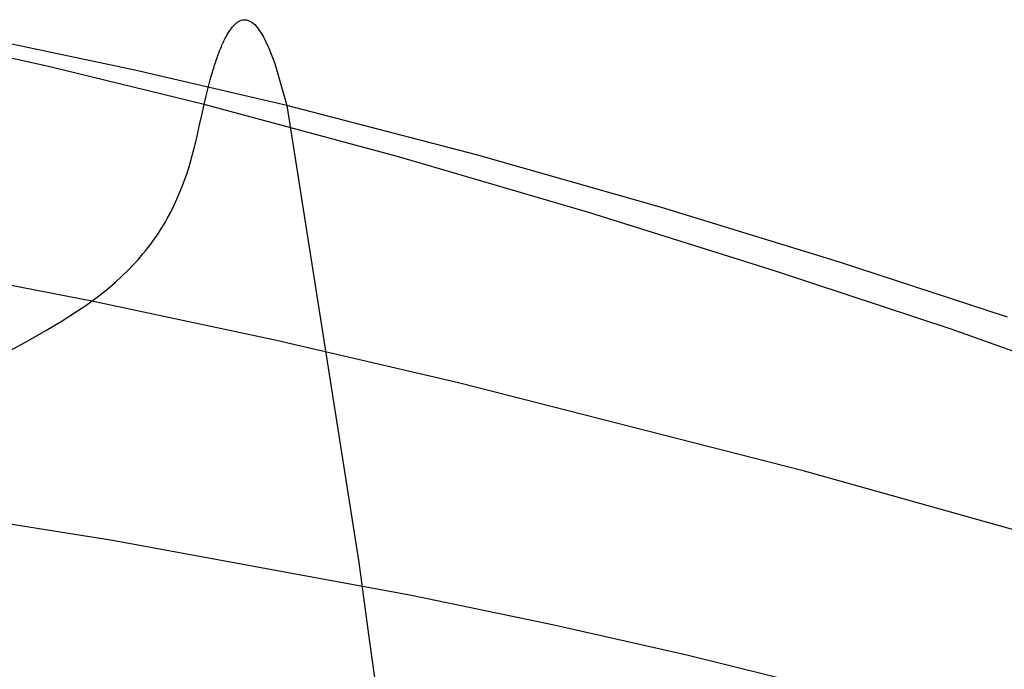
# Model space of a CAD drawing. Header units: millimetres. Extents: x -273 to 273, y -240 to 302.
# Tile 261 of 280: x 131 to 188, y 248 to 285. Entities that reach past the tile are written whole.
import ezdxf

# ---------------------------------------------------------------- set-up
doc = ezdxf.new("R2010")
doc.units = ezdxf.units.MM
doc.header["$MEASUREMENT"] = 0
doc.layers.add('IGES level 2', color=7, linetype='Continuous', true_color=0x008000)

msp = doc.modelspace()

# ---------------------------------------------------------------- linework, layer by layer
at = {"layer": 'IGES level 2', "color": 31, "true_color": 0xfabe47}
for p, q in [((143.34, 284.894, 776.105), (143.376, 284.941, 775.97)), ((143.376, 284.941, 775.97), (143.412, 284.987, 775.83)), ((143.412, 284.987, 775.83), (143.448, 285.03, 775.686)), ((143.448, 285.03, 775.686), (143.484, 285.071, 775.536)), ((143.484, 285.071, 775.536), (143.521, 285.109, 775.381)), ((143.521, 285.109, 775.381), (143.557, 285.146, 775.221)), ((143.557, 285.146, 775.221), (143.594, 285.18, 775.056)), ((143.594, 285.18, 775.056), (143.63, 285.212, 774.885)), ((143.63, 285.212, 774.885), (143.667, 285.242, 774.708)), ((143.667, 285.242, 774.708), (143.704, 285.27, 774.526)), ((143.704, 285.27, 774.526), (143.779, 285.319, 774.145)), ((143.779, 285.319, 774.145), (143.854, 285.358, 773.74)), ((143.854, 285.358, 773.74), (143.929, 285.388, 773.311)), ((143.929, 285.388, 773.311), (144.005, 285.408, 772.856)), ((144.005, 285.408, 772.856), (144.081, 285.419, 772.376)), ((144.081, 285.419, 772.376), (144.158, 285.42, 771.869)), ((144.158, 285.42, 771.869), (144.235, 285.411, 771.335)), ((144.235, 285.411, 771.335), (144.391, 285.362, 770.182)), ((144.391, 285.362, 770.182), (144.549, 285.272, 768.911)), ((144.549, 285.272, 768.911), (144.708, 285.138, 767.516)), ((144.708, 285.138, 767.516), (144.869, 284.96, 765.991)), ((144.869, 284.96, 765.991), (145.196, 284.466, 762.528)), ((132.903, 282.703, 777.004), (124.022, 284.673, 775.522)), ((137.787, 282.517, 740.885), (128.942, 284.377, 739.587)), ((142.988, 284.31, 777.204), (143.023, 284.378, 777.113)), ((143.023, 284.378, 777.113), (143.058, 284.443, 777.018)), ((143.058, 284.443, 777.018), (143.092, 284.506, 776.919)), ((143.092, 284.506, 776.919), (143.127, 284.568, 776.816)), ((143.127, 284.568, 776.816), (143.162, 284.627, 776.708)), ((143.162, 284.627, 776.708), (143.198, 284.684, 776.597)), ((143.198, 284.684, 776.597), (143.233, 284.74, 776.481)), ((143.233, 284.74, 776.481), (143.268, 284.793, 776.36)), ((143.268, 284.793, 776.36), (143.304, 284.845, 776.235)), ((143.304, 284.845, 776.235), (143.34, 284.894, 776.105)), ((145.196, 284.466, 762.528), (145.528, 283.781, 758.475)), ((142.717, 283.707, 777.799), (142.751, 283.789, 777.736)), ((142.751, 283.789, 777.736), (142.784, 283.868, 777.671)), ((142.784, 283.868, 777.671), (142.818, 283.947, 777.602)), ((142.818, 283.947, 777.602), (142.852, 284.023, 777.529)), ((142.852, 284.023, 777.529), (142.886, 284.098, 777.453)), ((142.886, 284.098, 777.453), (142.92, 284.17, 777.374)), ((142.92, 284.17, 777.374), (142.954, 284.241, 777.291)), ((142.954, 284.241, 777.291), (142.988, 284.31, 777.204)), ((145.528, 283.781, 758.475), (145.866, 282.893, 753.785)), ((142.52, 283.181, 778.111), (142.553, 283.273, 778.066)), ((142.553, 283.273, 778.066), (142.585, 283.363, 778.018)), ((142.585, 283.363, 778.018), (142.618, 283.451, 777.968)), ((142.618, 283.451, 777.968), (142.651, 283.538, 777.915)), ((142.651, 283.538, 777.915), (142.684, 283.623, 777.858)), ((142.684, 283.623, 777.858), (142.717, 283.707, 777.799)), ((141.788, 280.536, 778.628), (132.903, 282.703, 777.004)), ((142.328, 282.597, 778.33), (142.36, 282.698, 778.299)), ((142.36, 282.698, 778.299), (142.392, 282.798, 778.266)), ((142.392, 282.798, 778.266), (142.424, 282.896, 778.231)), ((142.424, 282.896, 778.231), (142.456, 282.992, 778.193)), ((142.456, 282.992, 778.193), (142.488, 283.087, 778.154)), ((142.488, 283.087, 778.154), (142.52, 283.181, 778.111)), ((145.866, 282.893, 753.785), (146.556, 280.474, 742.304)), ((146.556, 280.474, 742.304), (137.787, 282.517, 740.885)), ((142.142, 281.958, 778.476), (142.204, 282.177, 778.434)), ((142.204, 282.177, 778.434), (142.235, 282.284, 778.411)), ((142.235, 282.284, 778.411), (142.266, 282.39, 778.386)), ((142.266, 282.39, 778.386), (142.297, 282.494, 778.359)), ((142.297, 282.494, 778.359), (142.328, 282.597, 778.33)), ((141.962, 281.27, 778.568), (142.022, 281.505, 778.542)), ((142.022, 281.505, 778.542), (142.082, 281.734, 778.512)), ((142.082, 281.734, 778.512), (142.142, 281.958, 778.476)), ((141.788, 280.536, 778.628), (141.903, 281.03, 778.591)), ((141.903, 281.03, 778.591), (141.962, 281.27, 778.568)), ((141.652, 279.92, 778.662), (141.788, 280.536, 778.628)), ((152.99, 277.524, 780.871), (141.788, 280.536, 778.628)), ((146.556, 280.474, 742.304), (150.7, 254.156, 626.454)), ((157.495, 277.639, 744.262), (146.556, 280.474, 742.304)), ((141.513, 279.279, 778.685), (141.652, 279.92, 778.662)), ((141.364, 278.618, 778.693), (141.513, 279.279, 778.685)), ((141.198, 277.937, 778.684), (141.364, 278.618, 778.693)), ((141.008, 277.239, 778.654), (141.106, 277.59, 778.672)), ((141.106, 277.59, 778.672), (141.198, 277.937, 778.684)), ((164.025, 274.29, 783.271), (152.99, 277.524, 780.871)), ((168.16, 274.597, 746.352), (157.495, 277.639, 744.262)), ((140.901, 276.885, 778.631), (141.008, 277.239, 778.654)), ((140.661, 276.168, 778.566), (140.786, 276.528, 778.602)), ((140.786, 276.528, 778.602), (140.901, 276.885, 778.631)), ((140.526, 275.805, 778.523), (140.661, 276.168, 778.566)), ((140.222, 275.074, 778.414), (140.38, 275.441, 778.472)), ((140.38, 275.441, 778.472), (140.526, 275.805, 778.523)), ((139.865, 274.336, 778.274), (140.05, 274.706, 778.349)), ((140.05, 274.706, 778.349), (140.222, 275.074, 778.414)), ((139.664, 273.966, 778.191), (139.865, 274.336, 778.274)), ((174.719, 270.939, 785.751), (164.025, 274.29, 783.271)), ((178.409, 271.447, 748.508), (168.16, 274.597, 746.352)), ((139.334, 273.409, 778.05), (139.448, 273.594, 778.099)), ((139.448, 273.594, 778.099), (139.558, 273.78, 778.146)), ((139.558, 273.78, 778.146), (139.664, 273.966, 778.191)), ((138.966, 272.852, 777.886), (139.093, 273.037, 777.943)), ((139.093, 273.037, 777.943), (139.216, 273.223, 777.998)), ((139.216, 273.223, 777.998), (139.334, 273.409, 778.05)), ((138.556, 272.295, 777.7), (138.697, 272.48, 777.764)), ((138.697, 272.48, 777.764), (138.834, 272.666, 777.827)), ((138.834, 272.666, 777.827), (138.966, 272.852, 777.886)), ((138.102, 271.74, 777.489), (138.259, 271.925, 777.562)), ((138.259, 271.925, 777.562), (138.41, 272.11, 777.632)), ((138.41, 272.11, 777.632), (138.556, 272.295, 777.7)), ((137.423, 271.005, 777.168), (137.774, 271.372, 777.334)), ((137.774, 271.372, 777.334), (137.941, 271.556, 777.413)), ((137.941, 271.556, 777.413), (138.102, 271.74, 777.489)), ((188.097, 268.288, 750.666), (178.409, 271.447, 748.508)), ((135.313, 269.207, 776.149), (126.862, 270.84, 774.455)), ((137.05, 270.641, 776.99), (137.423, 271.005, 777.168)), ((184.9, 267.575, 788.234), (174.719, 270.939, 785.751)), ((136.232, 269.918, 776.596), (136.653, 270.278, 776.799)), ((136.653, 270.278, 776.799), (137.05, 270.641, 776.99)), ((135.786, 269.561, 776.379), (136.232, 269.918, 776.596)), ((134.911, 268.923, 775.953), (135.313, 269.207, 776.149)), ((135.313, 269.207, 776.149), (135.786, 269.561, 776.379)), ((145.962, 266.942, 778.476), (135.313, 269.207, 776.149)), ((134.058, 268.36, 775.53), (134.492, 268.641, 775.747)), ((134.492, 268.641, 775.747), (134.911, 268.923, 775.953)), ((132.667, 267.517, 774.807), (133.608, 268.079, 775.302)), ((133.608, 268.079, 775.302), (134.058, 268.36, 775.53)), ((131.676, 266.951, 774.258), (132.667, 267.517, 774.807)), ((216.99, 256.104, 796.691), (184.9, 267.575, 788.234)), ((130.642, 266.376, 773.647), (131.676, 266.951, 774.258)), ((156.459, 264.508, 780.947), (145.962, 266.942, 778.476)), ((176.401, 259.417, 786.008), (156.459, 264.508, 780.947)), ((193.945, 254.501, 790.699), (176.401, 259.417, 786.008)), ((136.511, 255.414, 764.906), (127.569, 256.844, 762.913)), ((153.734, 252.261, 768.928), (136.511, 255.414, 764.906)), ((150.7, 254.156, 626.454), (151.3, 249.709, 603.857)), ((161.878, 250.566, 770.805), (153.734, 252.261, 768.928)), ((169.619, 248.81, 772.49), (161.878, 250.566, 770.805)), ((151.3, 249.709, 603.857), (151.85, 245.803, 581.659)), ((176.886, 247.007, 773.909), (169.619, 248.81, 772.49))]:
    msp.add_line(p, q, dxfattribs=at)

doc.saveas('drawing.dxf')
